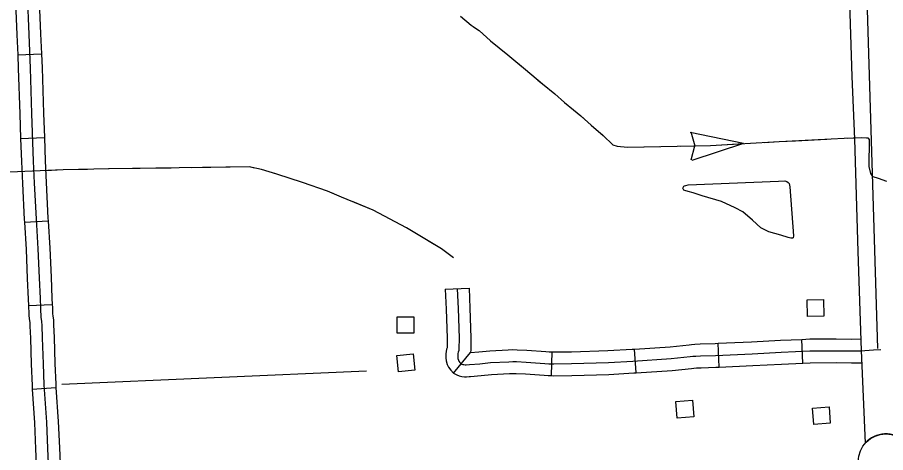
# Model space of a CAD drawing. Extents: x 1084508 to 1142749, y 1057638 to 1093403.
# Drawn here: x 1127858 to 1129578, y 1065867 to 1066730 of the extents above; entities that cross this region are included whole.
import ezdxf

# ---------------------------------------------------------------- set-up
doc = ezdxf.new("R2010")
doc.units = 0
for name, color, linetype in [('Level 10', 7, 'Continuous'), ('Level 24', 7, 'Continuous'), ('Level 32', 7, 'Continuous'), ('Level 35', 7, 'Continuous'), ('Level 43', 7, 'Continuous'), ('Level 5', 7, 'Continuous'), ('Level 56', 7, 'Continuous')]:
    doc.layers.add(name, color=color, linetype=linetype)

msp = doc.modelspace()

# ---------------------------------------------------------------- linework, layer by layer
at = {"layer": 'Level 10'}
for points in [[(1129502.2, 1066905.1), (1129511.5, 1066613.3), (1129516.4, 1066488.6), (1129523.4, 1066266.2), (1129529.6, 1066069.7)], [(1129529.6, 1066069.7), (1129537.9, 1065886.1)]]:
    msp.add_lwpolyline(points, dxfattribs=at)
msp.add_arc((1129578.8, 1065849.5), 54.9, 47.0043, 138.1733, dxfattribs=at)
at = {"layer": 'Level 24'}
msp.add_circle((1129578.8, 1065849.5), 54.9, dxfattribs=at)
at = {"layer": 'Level 32'}
for p, q in [((1127858.3, 1066655.8), (1127905.4, 1066657.8)), ((1127864.2, 1066490.4), (1127911.2, 1066492)), ((1127871.6, 1066324.2), (1127918.6, 1066327)), ((1128705.7, 1066191.1), (1128752.7, 1066193.1)), ((1127879.7, 1066159.2), (1127926.8, 1066161)), ((1129414.3, 1066044.9), (1129412.2, 1066091.9)), ((1129083.9, 1066025.7), (1129080.9, 1066072.7)), ((1129248.7, 1066037), (1129246.7, 1066084)), ((1128722.1, 1066025.1), (1128755.5, 1066065.7)), ((1128916.2, 1066019.9), (1128917.4, 1066067)), ((1127887.2, 1065993), (1127934.2, 1065996.2))]:
    msp.add_line(p, q, dxfattribs=at)
for points in [[(1127892.4, 1066832.4), (1127893.1, 1066831), (1127894.4, 1066827.6), (1127895.4, 1066824.5), (1127896.1, 1066820.9), (1127896.7, 1066817.7), (1127897.3, 1066813.7), (1127898, 1066810.3), (1127899.2, 1066803.6), (1127899.7, 1066799.1), (1127900.1, 1066793.7), (1127900.5, 1066778), (1127903.7, 1066697.5), (1127905.4, 1066657.8)], [(1127849.9, 1066812.1), (1127849.9, 1066811.9), (1127850.3, 1066809.8), (1127850.9, 1066805.7), (1127851.7, 1066801.7), (1127852.6, 1066796.9), (1127852.8, 1066794.5), (1127853.1, 1066791.2), (1127853.5, 1066776.5), (1127856.6, 1066695.6), (1127858.3, 1066655.8)], [(1127877, 1066777.3), (1127880.2, 1066696.6), (1127883, 1066629.7), (1127886, 1066539.8), (1127889.3, 1066445.1), (1127891.1, 1066401.8), (1127894.8, 1066330.9), (1127898.3, 1066271.2), (1127900.9, 1066213.8), (1127902.8, 1066172.7), (1127903.4, 1066154.7), (1127903.6, 1066147.9), (1127903.9, 1066140.7), (1127904.4, 1066135.7), (1127905.6, 1066127.2), (1127906.1, 1066119.3), (1127907.1, 1066095), (1127908.6, 1066043.4), (1127910.3, 1066001.6), (1127915.3, 1065927.4), (1127917.4, 1065875.8), (1127921.2, 1065787.1)], [(1127858.3, 1066655.8), (1127859.5, 1066628.8), (1127862.4, 1066539), (1127864.2, 1066490.4)], [(1127905.4, 1066657.8), (1127906.5, 1066630.5), (1127909.5, 1066540.6), (1127911.2, 1066492)], [(1127864.2, 1066490.4), (1127865.8, 1066444.2), (1127867.6, 1066400.7), (1127871.3, 1066329.6), (1127871.6, 1066324.2)], [(1127911.2, 1066492), (1127912.8, 1066446), (1127914.6, 1066402.9), (1127918.3, 1066332.2), (1127918.6, 1066327)], [(1127918.6, 1066327), (1127921.8, 1066272.4), (1127924.5, 1066214.9), (1127926.3, 1066173.6), (1127926.8, 1066161)], [(1127871.6, 1066324.2), (1127874.8, 1066270), (1127877.4, 1066212.7), (1127879.3, 1066171.7), (1127879.7, 1066159.2)], [(1128705.7, 1066191.1), (1128707.4, 1066152), (1128709.5, 1066094.2), (1128709.3, 1066075.1), (1128708.4, 1066072.5), (1128707.4, 1066067.9), (1128706.9, 1066063.2), (1128706.9, 1066059), (1128706.9, 1066055.3), (1128707.4, 1066049.4), (1128709.6, 1066041.8), (1128712.2, 1066036.5), (1128716.7, 1066030.6), (1128722.1, 1066025.1), (1128728.7, 1066021.5), (1128733.5, 1066019.7), (1128738.4, 1066018.4), (1128743.6, 1066017.9), (1128747.8, 1066017.9), (1128753.1, 1066018.3)], [(1128729.2, 1066192.1), (1128730.9, 1066152.9), (1128733.1, 1066094.5), (1128732.8, 1066073.2), (1128732.3, 1066069.8), (1128731.1, 1066066.2), (1128730.7, 1066064), (1128730.4, 1066061.9), (1128730.4, 1066059), (1128730.4, 1066056.4), (1128730.7, 1066053.7), (1128731.6, 1066050.3), (1128732.3, 1066048.9), (1128734.5, 1066046), (1128736.4, 1066044.1), (1128738.6, 1066042.9), (1128740.5, 1066042.2), (1128742.4, 1066041.7), (1128744.8, 1066041.5), (1128747, 1066041.5), (1128753.7, 1066041.9), (1128774.4, 1066043.6), (1128795.5, 1066045.8), (1128831.5, 1066047.5), (1128839.7, 1066047.9), (1128846.9, 1066047.7), (1128866.1, 1066046.7), (1128903, 1066044.1), (1128910.7, 1066043.6), (1128920.8, 1066043.4), (1128956.1, 1066043.9), (1129029.1, 1066046), (1129077.6, 1066048.9), (1129153.2, 1066053.7), (1129191.2, 1066057.8), (1129196, 1066058.3), (1129202, 1066058.8), (1129211.6, 1066059.2), (1129241.1, 1066060.2), (1129313.9, 1066063.3), (1129371, 1066066.4), (1129428.4, 1066069.1), (1129480.5, 1066069.3), (1129510.5, 1066068.8), (1129528.8, 1066069.1), (1129554.4, 1066071), (1129568.7, 1066071.5)], [(1128752.7, 1066193.1), (1128754.4, 1066153.9), (1128756.6, 1066094.8), (1128756.3, 1066071.4), (1128755.5, 1066065.7)], [(1127879.7, 1066159.2), (1127879.9, 1066154), (1127880.1, 1066147.1), (1127880.5, 1066139), (1127881.1, 1066133), (1127882.2, 1066124.9), (1127882.6, 1066118), (1127883.6, 1066094.1), (1127885.1, 1066042.6), (1127886.8, 1066000.3), (1127887.2, 1065993)], [(1127926.8, 1066161), (1127927, 1066155.4), (1127927.1, 1066148.7), (1127927.4, 1066142.4), (1127927.8, 1066138.5), (1127929, 1066129.6), (1127929.6, 1066120.5), (1127930.6, 1066095.8), (1127932.1, 1066044.2), (1127933.8, 1066002.9), (1127934.2, 1065996.2)], [(1129246.7, 1066084), (1129312.7, 1066086.8), (1129369.8, 1066090), (1129412.2, 1066091.9)], [(1129412.2, 1066091.9), (1129427.8, 1066092.6), (1129480.6, 1066092.9), (1129510.5, 1066092.4), (1129528.8, 1066092.6)], [(1128755.5, 1066065.7), (1128772.2, 1066067.1), (1128793.7, 1066069.3), (1128830.3, 1066071), (1128839.4, 1066071.5), (1128847.8, 1066071.2), (1128867.5, 1066070.2), (1128904.6, 1066067.6), (1128911.7, 1066067.1), (1128917.4, 1066067)], [(1128917.4, 1066067), (1128920.9, 1066066.9), (1128955.6, 1066067.4), (1129028.1, 1066069.5), (1129076.2, 1066072.4), (1129080.9, 1066072.7)], [(1129080.9, 1066072.7), (1129151.2, 1066077.2), (1129188.7, 1066081.2), (1129193.9, 1066081.7), (1129200.4, 1066082.2), (1129210.6, 1066082.8), (1129240.2, 1066083.7), (1129246.7, 1066084)], [(1129083.9, 1066025.7), (1129155.2, 1066030.2), (1129193.6, 1066034.4), (1129198.1, 1066034.8), (1129203.5, 1066035.3), (1129212.5, 1066035.7), (1129242, 1066036.7), (1129248.7, 1066037)], [(1129248.7, 1066037), (1129315, 1066039.8), (1129372.2, 1066042.9), (1129414.3, 1066044.9)], [(1129414.3, 1066044.9), (1129429, 1066045.5), (1129480.4, 1066045.8), (1129510.5, 1066045.3), (1129530.6, 1066045.6)], [(1128753.1, 1066018.3), (1128755.5, 1066018.5), (1128776.5, 1066020.2), (1128797.2, 1066022.3), (1128832.7, 1066024), (1128840, 1066024.4), (1128845.9, 1066024.2), (1128864.6, 1066023.2), (1128901.5, 1066020.6), (1128909.7, 1066020.1), (1128916.2, 1066019.9)], [(1128916.2, 1066019.9), (1128920.7, 1066019.8), (1128956.6, 1066020.3), (1129030.1, 1066022.5), (1129079, 1066025.4), (1129083.9, 1066025.7)], [(1127887.2, 1065993), (1127891.7, 1065926.1), (1127893.9, 1065874.8), (1127895.9, 1065828.1)], [(1127934.2, 1065996.2), (1127938.8, 1065928.7), (1127940.9, 1065876.8), (1127942.9, 1065830.1)]]:
    msp.add_lwpolyline(points, dxfattribs=at)
at = {"layer": 'Level 35'}
msp.add_lwpolyline([(1129187.2, 1066398), (1129365.8, 1066405.6), (1129378.3, 1066405.9), (1129382.3, 1066404.8), (1129385, 1066402.9), (1129386.9, 1066400.7), (1129388.3, 1066394.3), (1129395.6, 1066296.9), (1129395.3, 1066293.4), (1129393.7, 1066292.3), (1129390.4, 1066292.3), (1129385.3, 1066293.7), (1129370.7, 1066298.5), (1129346.6, 1066305.3), (1129331.2, 1066313.1), (1129314.5, 1066328), (1129295.6, 1066344.5), (1129280.2, 1066352.6), (1129252.9, 1066365.1), (1129215, 1066376.7), (1129197.2, 1066382.4), (1129186.9, 1066385.1), (1129180.4, 1066386.7), (1129178.5, 1066387.8), (1129176.9, 1066390.2), (1129176.7, 1066391.6), (1129176.9, 1066393.2), (1129177.7, 1066394.5), (1129178.6, 1066395.4), (1129179.8, 1066396.2), (1129182.6, 1066397.2), (1129187.2, 1066398)], dxfattribs=at)
at = {"layer": 'Level 43'}
for p, q in [((1129296.5, 1066480), (1129191.1, 1066502.1)), ((1129192, 1066503.5), (1129200, 1066475.9)), ((1129193.2, 1066447.7), (1129200, 1066475.6)), ((1129296.5, 1066480), (1129194.2, 1066446.4))]:
    msp.add_line(p, q, dxfattribs=at)
for points in [[(1128736, 1066732.7), (1128756.8, 1066714.9), (1128772.6, 1066704.5), (1128795.1, 1066683.9), (1128829.4, 1066656), (1128864.4, 1066626.8), (1128898, 1066598.8), (1128922.6, 1066578.7), (1128941.7, 1066561.5), (1128959.9, 1066547), (1128974, 1066535.3), (1128994.5, 1066516.8), (1129018.7, 1066496.2), (1129037.7, 1066477.7), (1129046.6, 1066475), (1129066.9, 1066473), (1129231.4, 1066476.4), (1129367.3, 1066483.9), (1129496.4, 1066490.7), (1129531, 1066492), (1129540.5, 1066491.3), (1129543.3, 1066491.3), (1129546, 1066487.9), (1129545.3, 1066434.9), (1129548, 1066420.6), (1129550.7, 1066416.6), (1129552.8, 1066414.5), (1129563.7, 1066411.8), (1129580, 1066405.7)], [(1128761.7, 1066711.7), (1128772.6, 1066704.5), (1128795.1, 1066683.9), (1128829.4, 1066656), (1128857.4, 1066632.6)], [(1128889.3, 1066606.1), (1128898, 1066598.8), (1128922.6, 1066578.7), (1128941.7, 1066561.5), (1128959.9, 1066547), (1128974, 1066535.3), (1128984.3, 1066526)], [(1129015.6, 1066498.9), (1129018.7, 1066496.2), (1129037.7, 1066477.7), (1129046.6, 1066475), (1129066.9, 1066473), (1129130.9, 1066474.3)], [(1129337.9, 1066482.2), (1129367.3, 1066483.9), (1129400, 1066485.6)], [(1129400, 1066485.6), (1129462, 1066488.9)], [(1129503.4, 1066490.9), (1129516.3, 1066491.4)], [(1129172.3, 1066475.2), (1129231.4, 1066476.4), (1129296.5, 1066480)], [(1128721.9, 1066253.6), (1128698.4, 1066271.2), (1128628.7, 1066313), (1128562.7, 1066347.9), (1128499.9, 1066374.1), (1128472.2, 1066385.5), (1128422.9, 1066403.2), (1128372.1, 1066419.7), (1128341.4, 1066428.4), (1128317.2, 1066433.9), (1128039.9, 1066429.8), (1127948.4, 1066427.7), (1127781.4, 1066420.5)], [(1128162.2, 1066431.6), (1128039.9, 1066429.8), (1128038, 1066429.7)], [(1128327.7, 1066431.5), (1128317.2, 1066433.9), (1128203.7, 1066432.2)], [(1127996.5, 1066428.8), (1127948.4, 1066427.7), (1127913.7, 1066426.2)], [(1128485.1, 1066380.2), (1128472.2, 1066385.5), (1128422.9, 1066403.2), (1128372.1, 1066419.7), (1128367.7, 1066421)], [(1128634.7, 1066309.4), (1128628.7, 1066313), (1128562.7, 1066347.9), (1128523.4, 1066364.3)], [(1128721.9, 1066253.6), (1128698.4, 1066271.2), (1128670.3, 1066288.1)]]:
    msp.add_lwpolyline(points, dxfattribs=at)
at = {"layer": 'Level 5'}
for points in [[(1129511.5, 1067742.9), (1129562.4, 1066073.6)], [(1128549.6, 1066028.9), (1127945.7, 1066002.2)]]:
    msp.add_lwpolyline(points, dxfattribs=at)
at = {"layer": 'Level 56'}
for points in [[(1129423.2, 1066137.5), (1129422.6, 1066170.2), (1129455.3, 1066170.8), (1129455.9, 1066138.1)], [(1128610.6, 1066103.9), (1128610.6, 1066136.5), (1128643.3, 1066136.5), (1128643.3, 1066103.9)], [(1128613, 1066027.6), (1128609.6, 1066060.1), (1128642.2, 1066063.5), (1128645.6, 1066031)], [(1129165.2, 1065935.9), (1129162.6, 1065968.5), (1129195.3, 1065971), (1129197.9, 1065938.5)], [(1129435.9, 1065923.1), (1129433.5, 1065955.7), (1129466.2, 1065958.1), (1129468.5, 1065925.5)]]:
    msp.add_lwpolyline(points, close=True, dxfattribs=at)

doc.saveas('drawing.dxf')
